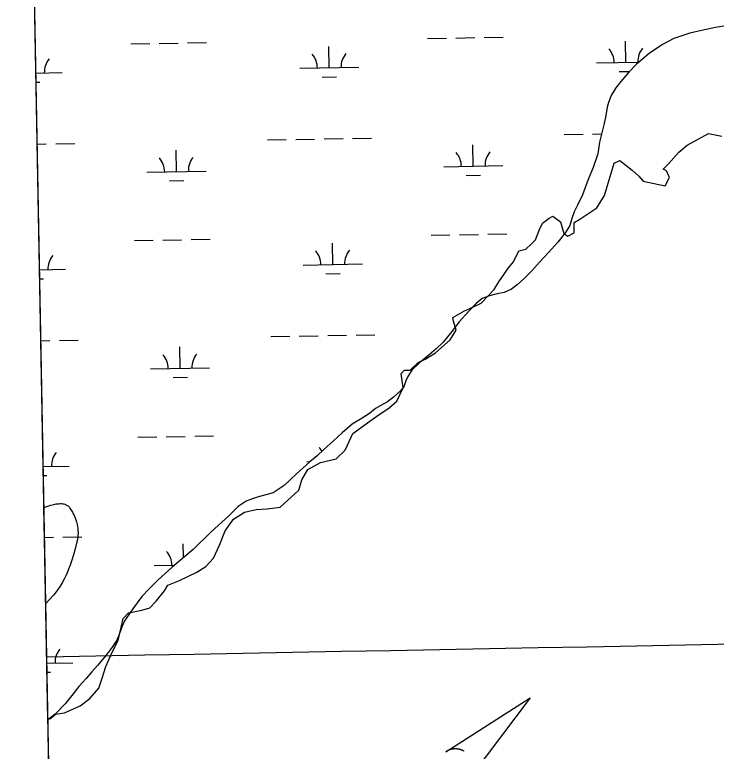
# Model space of a CAD drawing. Extents: x 3957609 to 3995875, y 234277 to 260273.
# Drawn here: x 3961763 to 3962949, y 242568 to 243814 of the extents above; entities that cross this region are included whole.
import ezdxf

# ---------------------------------------------------------------- set-up
doc = ezdxf.new("R2010")
doc.units = 0
for name, color, linetype in [('V-GRID-FRAM', 7, 'Continuous'), ('V-GRID-MAJR', 7, 'Continuous'), ('V-RIVR-EDGE', 7, 'Continuous'), ('V-SITE-VEGE', 7, 'Continuous'), ('V-STRM-FLOW', 7, 'Continuous'), ('V-WETL-SWMP', 7, 'Continuous')]:
    doc.layers.add(name, color=color, linetype=linetype)

msp = doc.modelspace()

# ---------------------------------------------------------------- linework, layer by layer
at = {"layer": 'V-GRID-FRAM'}
for points in [[(3961534.646, 257877.621), (3993438.57, 258485.581), (3993792.928, 240306.336), (3961873.139, 239698.074), (3961534.646, 257877.621)], [(3961873.139, 239698.074), (3961534.646, 257877.621)]]:
    msp.add_lwpolyline(points, dxfattribs=at)
at = {"layer": 'V-GRID-MAJR'}
msp.add_spline([(3961816.723, 242728.005), (3967136.284, 242827.44), (3972455.83, 242927.648), (3977775.362, 243028.63), (3983094.879, 243130.385), (3988414.381, 243232.915), (3993733.868, 243336.218)], degree=3, dxfattribs=at)
at = {"layer": 'V-RIVR-EDGE'}
for points in [[(3962321.518, 243077.468), (3962334.624, 243105.571), (3962362.988, 243126.299), (3962374.988, 243135.026), (3962395.716, 243149.209), (3962408.808, 243160.118), (3962419.717, 243183.028), (3962416.444, 243207.029), (3962421.899, 243212.484), (3962431.718, 243212.484), (3962444.809, 243225.575), (3962456.809, 243231.03), (3962474.264, 243241.939), (3962499.356, 243263.758), (3962509.175, 243280.122), (3962504.811, 243295.395), (3962503.72, 243301.941), (3962523.357, 243312.851), (3962530.994, 243316.123), (3962551.722, 243325.942), (3962573.54, 243348.852), (3962581.177, 243361.943), (3962597.541, 243385.944), (3962606.269, 243395.762), (3962614.996, 243414.308), (3962626.997, 243417.581), (3962636.815, 243426.309), (3962643.361, 243432.854), (3962649.907, 243450.31), (3962655.361, 243461.219), (3962666.271, 243469.947), (3962672.817, 243473.219), (3962685.908, 243463.401), (3962691.363, 243443.764), (3962697.908, 243439.4), (3962708.818, 243444.855), (3962708.818, 243462.31), (3962718.636, 243467.765), (3962747.001, 243487.402), (3962760.092, 243508.13), (3962767.729, 243534.312), (3962776.456, 243562.677), (3962786.275, 243567.041), (3962807.003, 243550.677), (3962817.912, 243540.858), (3962825.549, 243532.131), (3962862.641, 243524.494), (3962870.278, 243538.676), (3962864.823, 243549.586), (3962859.368, 243552.858), (3962868.096, 243561.586), (3962885.551, 243581.223), (3962899.733, 243593.223), (3962935.734, 243612.86), (3962958.644, 243608.497)], [(3961818.672, 242623.373), (3961822.97, 242623.373), (3961831.698, 242631.01), (3961846.971, 242633.192), (3961873.154, 242645.192), (3961889.518, 242657.193), (3961904.791, 242674.648), (3961910.246, 242689.921), (3961916.792, 242711.74), (3961927.701, 242735.741), (3961937.52, 242755.378), (3961946.247, 242792.47), (3961954.975, 242802.288), (3961977.884, 242806.652), (3961990.976, 242811.016), (3962001.885, 242821.925), (3962016.068, 242839.38), (3962021.522, 242849.199), (3962041.159, 242856.835), (3962070.615, 242871.018), (3962085.888, 242880.836), (3962098.979, 242895.019), (3962108.798, 242916.837), (3962118.616, 242940.838), (3962132.799, 242960.475), (3962151.345, 242972.476), (3962170.982, 242976.839), (3962189.528, 242977.93), (3962211.347, 242981.203), (3962242.984, 243009.568), (3962248.439, 243027.023), (3962258.257, 243044.478), (3962280.076, 243056.478), (3962306.259, 243063.024), (3962321.411, 243077.335)]]:
    msp.add_lwpolyline(points, dxfattribs=at)
at = {"layer": 'V-SITE-VEGE'}
for p, q in [((3961812.023, 242980.445), (3961823.893, 242984.201)), ((3961815.049, 242817.929), (3961812.023, 242980.445)), ((3961823.893, 242984.201), (3961828.776, 242985.508)), ((3961828.776, 242985.508), (3961832.943, 242986.39)), ((3961832.943, 242986.39), (3961836.478, 242986.902)), ((3961836.478, 242986.902), (3961839.464, 242987.111)), ((3961839.464, 242987.111), (3961841.981, 242987.08)), ((3961841.981, 242987.08), (3961844.103, 242986.874)), ((3961844.103, 242986.874), (3961845.889, 242986.54)), ((3961845.889, 242986.54), (3961847.396, 242986.124)), ((3961847.396, 242986.124), (3961849.893, 242985.098)), ((3961849.893, 242985.098), (3961851.639, 242984.058)), ((3961851.639, 242984.058), (3961852.874, 242983.118)), ((3961852.874, 242983.118), (3961854.597, 242981.43)), ((3961854.597, 242981.43), (3961856.155, 242979.39)), ((3961856.155, 242979.39), (3961858.285, 242976.015)), ((3961858.285, 242976.015), (3961860.126, 242972.783)), ((3961860.126, 242972.783), (3961861.716, 242969.701)), ((3961861.716, 242969.701), (3961863.082, 242966.772)), ((3961863.082, 242966.772), (3961865.314, 242961.2)), ((3961865.314, 242961.2), (3961866.905, 242956.26)), ((3961866.905, 242956.26), (3961868.015, 242951.91)), ((3961868.015, 242951.91), (3961868.765, 242948.101)), ((3961868.765, 242948.101), (3961869.246, 242944.771)), ((3961869.246, 242944.771), (3961869.535, 242941.865)), ((3961869.379, 242930.308), (3961868.779, 242926.216)), ((3961869.615, 242933.079), (3961869.379, 242930.308)), ((3961869.535, 242941.865), (3961869.731, 242936.818)), ((3961869.731, 242936.818), (3961869.615, 242933.079)), ((3961867.88, 242922.214), (3961864.765, 242910.622)), ((3961868.779, 242926.216), (3961867.88, 242922.214)), ((3961864.765, 242910.622), (3961861.836, 242900.251)), ((3961861.836, 242900.251), (3961859.039, 242891.105)), ((3961856.36, 242883.112), (3961853.806, 242876.169)), ((3961859.039, 242891.105), (3961856.36, 242883.112)), ((3961851.388, 242870.166), (3961849.112, 242864.987)), ((3961853.806, 242876.169), (3961851.388, 242870.166)), ((3961846.993, 242860.524), (3961842.962, 242852.91)), ((3961849.112, 242864.987), (3961846.993, 242860.524)), ((3961836.99, 242843.364), (3961832.698, 242837.56)), ((3961839.65, 242847.384), (3961836.99, 242843.364)), ((3961842.962, 242852.91), (3961839.65, 242847.384)), ((3961828.02, 242832.055), (3961815.049, 242817.929)), ((3961830.408, 242834.769), (3961828.02, 242832.055)), ((3961832.698, 242837.56), (3961830.408, 242834.769))]:
    msp.add_line(p, q, dxfattribs=at)
at = {"layer": 'V-STRM-FLOW'}
for points in [[(3962491.599, 242567.478), (3962634.402, 242658.376), (3962532.278, 242523.373)], [(3962523.03, 242568.177), (3962522.598, 242568.417), (3962521.878, 242568.803), (3962521.228, 242569.128), (3962520.54, 242569.451), (3962519.717, 242569.813), (3962518.937, 242570.127), (3962518.323, 242570.359), (3962517.795, 242570.545), (3962517.069, 242570.783), (3962516.415, 242570.984), (3962515.649, 242571.195), (3962514.865, 242571.39), (3962514.07, 242571.565), (3962513.053, 242571.757), (3962512.322, 242571.873), (3962511.511, 242571.981), (3962510.713, 242572.066), (3962510.068, 242572.119), (3962509.365, 242572.16), (3962508.317, 242572.195), (3962508.277, 242572.194), (3962507.657, 242572.196), (3962507.197, 242572.188), (3962506.506, 242572.164), (3962505.651, 242572.114), (3962504.972, 242572.056), (3962504.36, 242571.991), (3962503.58, 242571.891), (3962502.832, 242571.773), (3962502.298, 242571.679), (3962501.605, 242571.541), (3962500.655, 242571.325), (3962500.094, 242571.182), (3962499.655, 242571.062), (3962499.255, 242570.948), (3962498.78, 242570.803), (3962498.158, 242570.601), (3962497.542, 242570.385), (3962496.935, 242570.159), (3962496.337, 242569.922), (3962495.574, 242569.597), (3962495.12, 242569.392), (3962494.401, 242569.048), (3962493.579, 242568.628), (3962492.975, 242568.297), (3962492.524, 242568.04)]]:
    msp.add_lwpolyline(points, dxfattribs=at)
at = {"layer": 'V-WETL-SWMP'}
for p, q in [((3961818.704, 242621.617), (3961793.673, 243965.968)), ((3962947.765, 243792.034), (3962924.323, 243787.085)), ((3962968.737, 243795.644), (3962947.765, 243792.034)), ((3962904.348, 243782.655), (3962877.131, 243773.548)), ((3962924.323, 243787.085), (3962904.348, 243782.655)), ((3961958.946, 243764.386), (3961990.941, 243764.967)), ((3962006.938, 243765.258), (3962038.933, 243765.84)), ((3962054.93, 243766.131), (3962086.925, 243766.713)), ((3962460.771, 243773.51), (3962492.766, 243774.092)), ((3962508.763, 243774.383), (3962540.758, 243774.965)), ((3962556.755, 243775.256), (3962588.75, 243775.837)), ((3962796.404, 243733.175), (3962795.749, 243769.169)), ((3962877.131, 243773.548), (3962858.35, 243763.505)), ((3962294.579, 243724.051), (3962293.924, 243760.045)), ((3962858.35, 243763.505), (3962835.804, 243747.982)), ((3962835.804, 243747.982), (3962814.266, 243729.985)), ((3962746.412, 243732.266), (3962818.566, 243733.578)), ((3962814.266, 243729.985), (3962801.129, 243716.508)), ((3961798.346, 243715.028), (3961842.746, 243715.835)), ((3962244.587, 243723.142), (3962344.571, 243724.96)), ((3962784.686, 243717.529), (3962802.439, 243717.852)), ((3962801.129, 243716.508), (3962787.512, 243700.713)), ((3962282.861, 243708.404), (3962306.857, 243708.84)), ((3961798.633, 243699.599), (3961805.032, 243699.716)), ((3962779.318, 243689.913), (3962771.136, 243677.129)), ((3962787.512, 243700.713), (3962779.318, 243689.913)), ((3962771.136, 243677.129), (3962767.081, 243665.365)), ((3962767.081, 243665.365), (3962764.489, 243657.247)), ((3962764.489, 243657.247), (3962762.342, 243643.195)), ((3962762.342, 243643.195), (3962759.29, 243629.619)), ((3962759.29, 243629.619), (3962755.425, 243614.053)), ((3962189.935, 243602.057), (3962221.93, 243602.639)), ((3962237.928, 243602.93), (3962269.922, 243603.512)), ((3962285.92, 243603.802), (3962317.914, 243604.384)), ((3962333.912, 243604.675), (3962365.906, 243605.257)), ((3962691.76, 243611.182), (3962723.755, 243611.764)), ((3962739.753, 243612.054), (3962755.039, 243612.332)), ((3962755.425, 243614.053), (3962751.892, 243598.325)), ((3961800.581, 243594.977), (3961816.089, 243595.259)), ((3961832.087, 243595.55), (3961864.081, 243596.132)), ((3962538.117, 243557.638), (3962537.462, 243593.632)), ((3962751.892, 243598.325), (3962748.552, 243578.464)), ((3962036.291, 243548.513), (3962035.637, 243584.507)), ((3962748.552, 243578.464), (3962740.934, 243555.435)), ((3962488.125, 243556.729), (3962588.108, 243558.547)), ((3962740.934, 243555.435), (3962732.47, 243535.21)), ((3961986.3, 243547.604), (3962086.283, 243549.422)), ((3962526.399, 243541.991), (3962550.395, 243542.427)), ((3962024.574, 243532.866), (3962048.57, 243533.303)), ((3962732.47, 243535.21), (3962722.724, 243509.025)), ((3962722.724, 243509.025), (3962714.571, 243491.944)), ((3962714.571, 243491.944), (3962709.026, 243480.5)), ((3962709.026, 243480.5), (3962704.635, 243469.395)), ((3962704.635, 243469.395), (3962701.574, 243457.306)), ((3962701.574, 243457.306), (3962693.882, 243445.518)), ((3962466.819, 243440.89), (3962498.814, 243441.472)), ((3962514.811, 243441.763), (3962546.806, 243442.345)), ((3962562.803, 243442.636), (3962594.798, 243443.217)), ((3962693.882, 243445.518), (3962680.93, 243429.066)), ((3961964.994, 243431.766), (3961996.989, 243432.347)), ((3962012.986, 243432.638), (3962044.981, 243433.22)), ((3962060.978, 243433.511), (3962092.973, 243434.093)), ((3962680.93, 243429.066), (3962665.176, 243411.438)), ((3962300.627, 243391.431), (3962299.972, 243427.425)), ((3962665.176, 243411.438), (3962650.074, 243395.137)), ((3962250.635, 243390.522), (3962350.619, 243392.34)), ((3962650.074, 243395.137), (3962636.944, 243380.668)), ((3961804.539, 243382.41), (3961848.794, 243383.215)), ((3962636.944, 243380.668), (3962623.476, 243367.353)), ((3961804.826, 243366.982), (3961811.08, 243367.096)), ((3962288.909, 243375.784), (3962312.905, 243376.22)), ((3962623.476, 243367.353), (3962612.137, 243357.029)), ((3962612.137, 243357.029), (3962602.598, 243349.527)), ((3962578.514, 243341.598), (3962565.476, 243338.205)), ((3962590.4, 243344.156), (3962578.514, 243341.598)), ((3962602.598, 243349.527), (3962590.4, 243344.156)), ((3962553.437, 243333.662), (3962543.244, 243325.164)), ((3962565.476, 243338.205), (3962553.437, 243333.662)), ((3962543.244, 243325.164), (3962530.597, 243312.681)), ((3962530.597, 243312.681), (3962514.515, 243294.555)), ((3962514.515, 243294.555), (3962501.73, 243277.939)), ((3962195.983, 243269.437), (3962227.978, 243270.019)), ((3962243.976, 243270.31), (3962275.97, 243270.892)), ((3962291.968, 243271.182), (3962323.962, 243271.764)), ((3962339.96, 243272.055), (3962371.954, 243272.637)), ((3962501.73, 243277.939), (3962487.465, 243259.991)), ((3961806.774, 243262.36), (3961822.137, 243262.639)), ((3961838.135, 243262.93), (3961870.129, 243263.512)), ((3962487.465, 243259.991), (3962475.142, 243248.502)), ((3962042.34, 243215.893), (3962041.685, 243251.887)), ((3962475.142, 243248.502), (3962463.802, 243238.343)), ((3962463.802, 243238.343), (3962447.849, 243225.839)), ((3961992.348, 243214.984), (3962092.331, 243216.802)), ((3962447.849, 243225.839), (3962434.378, 243212.855)), ((3962434.378, 243212.855), (3962427.341, 243202.063)), ((3962030.622, 243200.246), (3962054.618, 243200.683)), ((3962424.085, 243194.437), (3962421.009, 243184.497)), ((3962427.341, 243202.063), (3962424.085, 243194.437)), ((3962421.009, 243184.497), (3962414.281, 243177.014)), ((3962403.436, 243167.023), (3962393.072, 243159.185)), ((3962414.281, 243177.014), (3962403.436, 243167.023)), ((3962393.072, 243159.185), (3962381.874, 243152.663)), ((3962372.649, 243147.643), (3962362.948, 243139.644)), ((3962381.874, 243152.663), (3962372.649, 243147.643)), ((3962350.439, 243131.295), (3962333.643, 243121.1)), ((3962362.948, 243139.644), (3962350.439, 243131.295)), ((3962333.643, 243121.1), (3962316.378, 243106.934)), ((3962316.378, 243106.934), (3962301.591, 243093.115)), ((3961971.042, 243099.146), (3962003.037, 243099.727)), ((3962019.034, 243100.018), (3962051.029, 243100.6)), ((3962067.026, 243100.891), (3962099.021, 243101.473)), ((3962301.591, 243093.115), (3962285.487, 243078.295)), ((3962274.315, 243067.806), (3962261.817, 243057.805)), ((3962285.487, 243078.295), (3962274.315, 243067.806)), ((3962261.817, 243057.805), (3962250.642, 243047.646)), ((3962256.683, 243057.902), (3962262.06, 243057.999)), ((3961810.732, 243049.793), (3961854.842, 243050.595)), ((3962250.642, 243047.646), (3962239.138, 243037.321)), ((3961811.019, 243034.365), (3961817.128, 243034.476)), ((3962239.138, 243037.321), (3962218.107, 243017.674)), ((3962218.107, 243017.674), (3962200.002, 243005.487)), ((3962200.002, 243005.487), (3962189.607, 243002.442)), ((3962166.011, 242995.674), (3962154.138, 242991.132)), ((3962178.881, 242999.396), (3962166.011, 242995.674)), ((3962189.607, 243002.442), (3962178.881, 242999.396)), ((3962140.311, 242982.114), (3962124.709, 242966.471)), ((3962154.138, 242991.132), (3962140.311, 242982.114)), ((3962124.709, 242966.471), (3962095.132, 242939.163)), ((3961812.967, 242929.743), (3961828.185, 242930.019)), ((3961844.183, 242930.31), (3961876.177, 242930.892)), ((3962095.132, 242939.163), (3962064.415, 242909.203)), ((3962048.162, 242895.704), (3962047.733, 242919.267)), ((3962064.415, 242909.203), (3962028.9, 242879.707)), ((3961998.396, 242882.364), (3962032.854, 242882.991)), ((3962028.9, 242879.707), (3962005.073, 242857.893)), ((3962005.073, 242857.893), (3961990.784, 242843.747)), ((3961990.784, 242843.747), (3961977.485, 242829.772)), ((3961977.485, 242829.772), (3961965.198, 242812.829)), ((3961965.198, 242812.829), (3961955.864, 242799.376)), ((3961955.864, 242799.376), (3961947.842, 242787.42)), ((3961947.842, 242787.42), (3961942.962, 242775.32)), ((3961942.962, 242775.32), (3961939.555, 242765.544)), ((3961935.318, 242756.258), (3961927.461, 242744.303)), ((3961939.555, 242765.544), (3961935.318, 242756.258)), ((3961927.461, 242744.303), (3961920.743, 242735.332)), ((3961920.743, 242735.332), (3961914.514, 242727.19)), ((3961914.514, 242727.19), (3961902.539, 242713.059)), ((3961816.925, 242717.176), (3961860.89, 242717.975)), ((3961902.539, 242713.059), (3961893.351, 242702.418)), ((3961817.212, 242701.747), (3961823.177, 242701.856)), ((3961893.351, 242702.418), (3961883.507, 242691.111)), ((3961883.507, 242691.111), (3961871.362, 242677.64)), ((3961871.362, 242677.64), (3961859.227, 242662.681)), ((3961859.227, 242662.681), (3961847.75, 242648.223)), ((3961847.75, 242648.223), (3961831.167, 242630.92)), ((3961831.167, 242630.92), (3961823.931, 242625.252)), ((3961823.931, 242625.252), (3961818.704, 242621.617))]:
    msp.add_line(p, q, dxfattribs=at)
for centre, start, end in [((3962741.161, 243732.646), 0.269879, 41.813537), ((3962851.629, 243734.654), 140.269876, 181.813534), ((3962239.336, 243723.521), 0.269879, 41.813537), ((3962349.804, 243725.53), 140.269876, 181.813534), ((3961847.979, 243716.405), 140.269876, 181.813534), ((3962482.874, 243557.108), 0.269879, 41.813537), ((3962593.342, 243559.117), 140.269876, 181.813534), ((3961981.049, 243547.983), 0.269879, 41.813537), ((3962091.517, 243549.992), 140.269876, 181.813534), ((3961854.027, 243383.785), 140.269876, 181.813534), ((3962245.384, 243390.901), 0.269879, 41.813537), ((3962355.852, 243392.91), 140.269876, 181.813534), ((3961987.097, 243215.363), 0.269879, 41.813537), ((3962097.565, 243217.372), 140.269876, 181.813534), ((3962251.433, 243058.281), 28.873007, 41.813537), ((3961860.075, 243051.165), 140.269876, 181.813534), ((3961993.145, 242882.743), 0.269879, 41.813537), ((3961866.123, 242718.545), 140.269876, 181.813534)]:
    msp.add_arc(centre, 35.246, start, end, dxfattribs=at)

doc.saveas('drawing.dxf')
